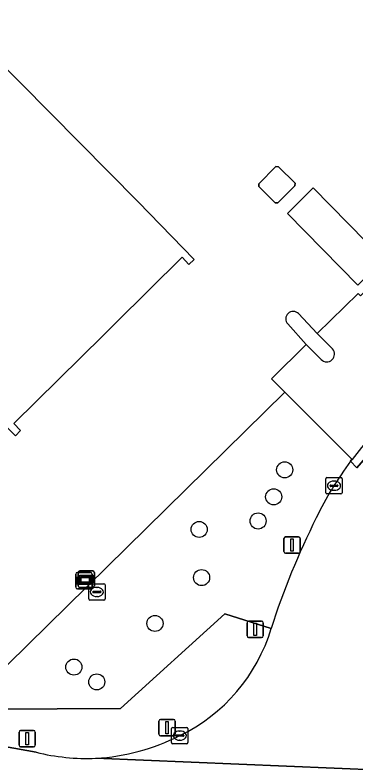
# Model space of a CAD drawing. Extents: x 155018 to 156648, y 383979 to 385733.
# Drawn here: x 155753.73 to 155774.47, y 385148.02 to 385193.73 of the extents above; entities that cross this region are included whole.
import ezdxf

# ---------------------------------------------------------------- set-up
doc = ezdxf.new("R2010")
doc.units = 0
for name, color, linetype in [('IMGEO_Boom', 7, 'Continuous'), ('IMGEO_Brandkraan', 7, 'Continuous'), ('IMGEO_Erf', 7, 'Continuous'), ('IMGEO_Groenvoorziening', 7, 'Continuous'), ('IMGEO_Kolk', 7, 'Continuous'), ('IMGEO_Lage_trafo', 7, 'Continuous'), ('IMGEO_Lichtmast', 7, 'Continuous'), ('IMGEO_Pand', 7, 'Continuous'), ('IMGEO_Rijbaan_lokaal_gesloten', 7, 'Continuous'), ('IMGEO_Rijbaan_lokaal_open', 7, 'Continuous'), ('IMGEO_Verkeerseiland_open', 7, 'Continuous'), ('IMGEO_Verkeersregelinstallatiepaal', 7, 'Continuous'), ('IMGEO_Verklikker', 7, 'Continuous'), ('IMGEO_Voetpad_open', 7, 'Continuous')]:
    doc.layers.add(name, color=color, linetype=linetype)

msp = doc.modelspace()

# ---------------------------------------------------------------- linework, layer by layer
at = {"layer": 'IMGEO_Boom'}
for centre in [(155770.133, 385166.048), (155769.464, 385164.404), (155768.517, 385162.934), (155764.931, 385162.42), (155765.08, 385159.488), (155762.243, 385156.699), (155757.309, 385154.043), (155758.702, 385153.14)]:
    msp.add_circle(centre, 0.489, dxfattribs=at)
at = {"layer": 'IMGEO_Brandkraan'}
for p, q in [((155758.285, 385159.112), (155759.137, 385159.112)), ((155758.21, 385158.186), (155758.21, 385159.038)), ((155758.512, 385158.655), (155758.91, 385158.655)), ((155758.698, 385158.892), (155758.723, 385158.892)), ((155759.211, 385159.038), (155759.211, 385158.186)), ((155758.469, 385158.606), (155758.469, 385158.618)), ((155758.907, 385158.569), (155758.509, 385158.569)), ((155758.721, 385158.332), (155758.696, 385158.332)), ((155758.953, 385158.618), (155758.953, 385158.606)), ((155759.137, 385158.112), (155758.285, 385158.112))]:
    msp.add_line(p, q, dxfattribs=at)
for points in [[(155758.285, 385159.112), (155759.137, 385159.112)], [(155758.21, 385158.186), (155758.21, 385159.038)], [(155759.211, 385159.038), (155759.211, 385158.186)], [(155759.137, 385158.112), (155758.285, 385158.112)]]:
    msp.add_lwpolyline(points, dxfattribs=at)
for centre, radius, start, end in [((155758.287, 385159.036), 0.0765, 91.552, 178.448), ((155758.287, 385159.036), 0.0765, 91.552, 178.448), ((155759.135, 385159.036), 0.0765, 1.552, 88.448), ((155759.135, 385159.036), 0.0765, 1.552, 88.448), ((155758.509, 385158.615), 0.0403, 85.8775, 175.7526), ((155758.914, 385158.617), 0.0386, 1.7309, 96.639), ((155758.287, 385158.188), 0.0765, 181.552, 268.448), ((155758.287, 385158.188), 0.0765, 181.552, 268.448), ((155758.506, 385158.605), 0.0366, 178.938, 274.7102), ((155758.91, 385158.612), 0.043, 264.8664, 352.4533), ((155759.135, 385158.188), 0.0765, 271.552, 358.448), ((155759.135, 385158.188), 0.0765, 271.552, 358.448)]:
    msp.add_arc(centre, radius, start, end, dxfattribs=at)
for centre, major_axis, ratio, start_param, end_param in [((155758.697, 385158.612), (-0.387, 0.002), 0.722429, 4.712389, 7.853982), ((155758.722, 385158.612), (-0.39, 0.002), 0.717154, 1.570796, 4.712389)]:
    msp.add_ellipse(centre, major_axis=major_axis, ratio=ratio, start_param=start_param, end_param=end_param, dxfattribs=at)
at = {"layer": 'IMGEO_Erf'}
for points in [[(155770.976, 385175.556), (155772.114, 385174.339), (155774.603, 385176.777), (155774.745, 385176.636), (155781.183, 385182.706), (155780.773, 385183.138), (155784.453, 385186.861), (155785.923, 385185.449), (155786.596, 385186.149), (155795.849, 385195.461), (155795.004, 385196.3), (155798.609, 385199.882), (155798.206, 385200.287), (155799.704, 385201.743), (155800.222, 385201.221), (155803.339, 385204.294), (155804.155, 385203.466), (155811.75, 385211.308), (155810.589, 385212.473), (155819.14, 385220.903), (155848.984, 385250), (155850.152, 385251.139), (155854.657, 385255.547), (155861.165, 385261.968)], [(155685.622, 385237.196), (155671.917, 385197.491), (155670.02, 385191.956), (155669.794, 385192.03), (155669.725, 385191.858), (155669.92, 385191.7), (155668.302, 385187.1), (155667.923, 385186.008), (155669.441, 385180.56), (155730.029, 385159.047), (155744.199, 385153.889), (155748.543, 385152.39), (155750.886, 385151.839), (155770.14, 385170.78), (155769.334, 385171.588), (155771.445, 385173.686), (155770.316, 385174.928)], [(155716.772, 385182.149), (155716.818, 385182.465), (155718.698, 385182.188), (155722.254, 385185.704), (155729.429, 385192.799), (155720.635, 385201.693), (155720.949, 385202.032), (155721.151, 385201.823), (155723.759, 385208.897), (155724.833, 385208.49), (155725.205, 385209.494), (155725.562, 385210.46), (155727.544, 385215.816), (155726.984, 385216.382), (155727.294, 385216.683), (155761.219, 385182.365)], [(155761.219, 385182.365), (155764.623, 385178.857), (155764.307, 385178.551), (155763.889, 385178.983), (155759.843, 385174.983), (155759.103, 385174.252), (155753.649, 385168.861), (155754.071, 385168.434), (155753.758, 385168.125), (155742.349, 385179.732), (155740.332, 385181.784), (155740.131, 385181.989), (155739.245, 385181.09), (155739.384, 385180.854)]]:
    msp.add_lwpolyline(points, dxfattribs=at)
for points in [[(155770.764, 385183.497), (155770.76, 385183.339), (155769.725, 385182.301), (155769.563, 385182.304), (155768.56, 385183.285), (155768.56, 385183.459), (155769.596, 385184.504), (155769.76, 385184.499)], [(155776.152, 385178.841), (155774.574, 385177.294), (155770.295, 385181.659), (155771.873, 385183.206)]]:
    msp.add_lwpolyline(points, close=True, dxfattribs=at)
msp.add_arc((155770.655, 385175.233), 0.456, 45.1998, 221.9538, dxfattribs=at)
at = {"layer": 'IMGEO_Groenvoorziening'}
msp.add_lwpolyline([(155774.146, 385166.575), (155774.188, 385166.628), (155774.23, 385166.682), (155770.14, 385170.78), (155750.886, 385151.839), (155752.425, 385151.481), (155760.145, 385151.518), (155766.494, 385157.288), (155769.315, 385156.39)], dxfattribs=at)
for centre, radius, start, end in [((155791.365, 385153.81), 21.435, 143.4498, 154.2626), ((155812.912, 385142.545), 45.743, 153.2717, 162.3815)]:
    msp.add_arc(centre, radius, start, end, dxfattribs=at)
at = {"layer": 'IMGEO_Kolk'}
for p, q in [((155772.632, 385164.655), (155772.632, 385165.507)), ((155772.707, 385165.581), (155773.559, 385165.581)), ((155773.633, 385165.507), (155773.633, 385164.655)), ((155772.891, 385165.075), (155772.891, 385165.087)), ((155773.329, 385165.038), (155772.931, 385165.038)), ((155772.934, 385165.124), (155773.332, 385165.124)), ((155773.12, 385165.361), (155773.145, 385165.361)), ((155773.375, 385165.087), (155773.375, 385165.075)), ((155773.559, 385164.581), (155772.707, 385164.581)), ((155773.143, 385164.801), (155773.118, 385164.801)), ((155763.25, 385149.444), (155763.25, 385150.296)), ((155763.325, 385150.37), (155764.177, 385150.37)), ((155763.738, 385150.15), (155763.763, 385150.15)), ((155764.251, 385150.296), (155764.251, 385149.444)), ((155763.509, 385149.864), (155763.509, 385149.876)), ((155763.947, 385149.827), (155763.549, 385149.827)), ((155763.552, 385149.913), (155763.95, 385149.913)), ((155763.761, 385149.59), (155763.736, 385149.59)), ((155763.993, 385149.876), (155763.993, 385149.864)), ((155764.177, 385149.37), (155763.325, 385149.37))]:
    msp.add_line(p, q, dxfattribs=at)
for points in [[(155772.632, 385164.655), (155772.632, 385165.507)], [(155772.707, 385165.581), (155773.559, 385165.581)], [(155773.633, 385165.507), (155773.633, 385164.655)], [(155773.559, 385164.581), (155772.707, 385164.581)], [(155763.25, 385149.444), (155763.25, 385150.296)], [(155763.325, 385150.37), (155764.177, 385150.37)], [(155764.251, 385150.296), (155764.251, 385149.444)], [(155764.177, 385149.37), (155763.325, 385149.37)]]:
    msp.add_lwpolyline(points, dxfattribs=at)
for centre, radius, start, end in [((155772.709, 385165.505), 0.0765, 91.552, 178.448), ((155772.709, 385165.505), 0.0765, 91.552, 178.448), ((155773.557, 385165.505), 0.0765, 1.552, 88.448), ((155773.557, 385165.505), 0.0765, 1.552, 88.448), ((155772.931, 385165.084), 0.0403, 85.8775, 175.7526), ((155772.928, 385165.074), 0.0366, 178.938, 274.7102), ((155773.332, 385165.081), 0.043, 264.8664, 352.4533), ((155773.336, 385165.086), 0.0386, 1.7309, 96.639), ((155772.709, 385164.657), 0.0765, 181.552, 268.448), ((155772.709, 385164.657), 0.0765, 181.552, 268.448), ((155773.557, 385164.657), 0.0765, 271.552, 358.448), ((155773.557, 385164.657), 0.0765, 271.552, 358.448), ((155763.327, 385150.294), 0.0765, 91.552, 178.448), ((155763.327, 385150.294), 0.0765, 91.552, 178.448), ((155764.175, 385150.294), 0.0765, 1.552, 88.448), ((155764.175, 385150.294), 0.0765, 1.552, 88.448), ((155763.549, 385149.873), 0.0403, 85.8775, 175.7526), ((155763.546, 385149.863), 0.0366, 178.938, 274.7102), ((155763.95, 385149.87), 0.043, 264.8664, 352.4533), ((155763.954, 385149.875), 0.0386, 1.7309, 96.639), ((155763.327, 385149.446), 0.0765, 181.552, 268.448), ((155763.327, 385149.446), 0.0765, 181.552, 268.448), ((155764.175, 385149.446), 0.0765, 271.552, 358.448), ((155764.175, 385149.446), 0.0765, 271.552, 358.448)]:
    msp.add_arc(centre, radius, start, end, dxfattribs=at)
for centre, major_axis, ratio, start_param, end_param in [((155773.119, 385165.081), (-0.387, 0.002), 0.722429, 4.712389, 7.853982), ((155773.144, 385165.081), (-0.39, 0.002), 0.717154, 1.570796, 4.712389), ((155763.737, 385149.87), (-0.387, 0.002), 0.722429, 4.712389, 7.853982), ((155763.762, 385149.87), (-0.39, 0.002), 0.717154, 1.570796, 4.712389)]:
    msp.add_ellipse(centre, major_axis=major_axis, ratio=ratio, start_param=start_param, end_param=end_param, dxfattribs=at)
at = {"layer": 'IMGEO_Lage_trafo'}
msp.add_lwpolyline([(155769.725, 385182.301), (155770.76, 385183.339), (155770.764, 385183.497), (155769.76, 385184.499), (155769.596, 385184.504), (155768.56, 385183.459), (155768.56, 385183.285), (155769.563, 385182.304)], close=True, dxfattribs=at)
at = {"layer": 'IMGEO_Lichtmast'}
for p, q in [((155770.085, 385161.068), (155770.085, 385161.868)), ((155770.085, 385161.868), (155770.085, 385161.068)), ((155770.185, 385161.968), (155770.975, 385161.968)), ((155770.975, 385161.968), (155770.185, 385161.968)), ((155771.075, 385161.868), (155771.075, 385161.068)), ((155771.075, 385161.068), (155771.075, 385161.868)), ((155770.975, 385160.968), (155770.185, 385160.968)), ((155770.185, 385160.968), (155770.975, 385160.968))]:
    msp.add_line(p, q, dxfattribs=at)
msp.add_lwpolyline([(155770.505, 385161.843), (155770.655, 385161.843), (155770.655, 385161.093), (155770.505, 385161.093), (155770.505, 385161.843)], dxfattribs=at)
for centre, start, end in [((155770.185, 385161.868), 90, 180), ((155770.185, 385161.868), 90, 180), ((155770.975, 385161.868), 0, 90), ((155770.975, 385161.868), 360, 90), ((155770.185, 385161.068), 180, 270), ((155770.185, 385161.068), 180, 270), ((155770.975, 385161.068), 270, 0), ((155770.975, 385161.068), 270, 0)]:
    msp.add_arc(centre, 0.1, start, end, dxfattribs=at)
at = {"layer": 'IMGEO_Pand'}
msp.add_lwpolyline([(155739.384, 385180.854), (155739.245, 385181.09), (155740.131, 385181.989), (155740.332, 385181.784), (155742.349, 385179.732), (155753.758, 385168.125), (155754.071, 385168.434), (155753.649, 385168.861), (155759.103, 385174.252), (155759.843, 385174.983), (155763.889, 385178.983), (155764.307, 385178.551), (155764.623, 385178.857), (155761.219, 385182.365), (155727.294, 385216.683)], dxfattribs=at)
msp.add_lwpolyline([(155774.574, 385177.294), (155776.152, 385178.841), (155771.873, 385183.206), (155770.295, 385181.659)], close=True, dxfattribs=at)
at = {"layer": 'IMGEO_Rijbaan_lokaal_gesloten'}
for points in [[(155918.973, 385310.039), (155918.452, 385309.471), (155779.843, 385171.879), (155778.915, 385170.968), (155778.004, 385170.042), (155777.109, 385169.098), (155776.232, 385168.14), (155774.529, 385166.175), (155774.146, 385166.575)], [(155755.013, 385148.855), (155746.281, 385150.417), (155744.095, 385150.832), (155743.307, 385151.019), (155732.763, 385154.089)], [(155758.649, 385148.491), (155778.951, 385147.648), (155778.76, 385147.822), (155777.847, 385149.01)], [(155778.951, 385147.648), (155758.649, 385148.491)]]:
    msp.add_lwpolyline(points, dxfattribs=at)
for centre, radius, start, end in [((155791.365, 385153.81), 21.435, 143.4498, 154.2626), ((155812.912, 385142.545), 45.743, 153.2717, 162.3815), ((155759.07, 385159.499), 10.707, 295.9275, 343.1193), ((155757.909, 385161.356), 12.886, 273.2912, 296.9585), ((155758.107, 385161.418), 12.939, 256.1652, 272.4012)]:
    msp.add_arc(centre, radius, start, end, dxfattribs=at)
at = {"layer": 'IMGEO_Rijbaan_lokaal_open'}
for points in [[(155774.23, 385166.682), (155774.188, 385166.628), (155774.146, 385166.575), (155774.529, 385166.175), (155776.232, 385168.14), (155777.109, 385169.098), (155778.004, 385170.042), (155778.915, 385170.968), (155779.843, 385171.879), (155918.452, 385309.471)], [(155774.745, 385176.636), (155774.603, 385176.777), (155772.114, 385174.339), (155773.042, 385173.405)], [(155772.353, 385172.764), (155771.445, 385173.686), (155769.334, 385171.588), (155770.14, 385170.78), (155774.23, 385166.682)]]:
    msp.add_lwpolyline(points, dxfattribs=at)
for centre, radius, start, end in [((155772.69, 385173.092), 0.471, 224.2416, 41.6246), ((155806.706, 385141.104), 41.34, 131.4628, 141.7761), ((155806.706, 385141.104), 41.34, 131.4628, 141.7761)]:
    msp.add_arc(centre, radius, start, end, dxfattribs=at)
at = {"layer": 'IMGEO_Verkeerseiland_open'}
for points in [[(155773.042, 385173.405), (155772.114, 385174.339), (155770.976, 385175.556)], [(155770.316, 385174.928), (155771.445, 385173.686), (155772.353, 385172.764)]]:
    msp.add_lwpolyline(points, dxfattribs=at)
for centre, radius, start, end in [((155770.655, 385175.233), 0.456, 45.1998, 221.9538), ((155772.69, 385173.092), 0.471, 224.2416, 41.6246)]:
    msp.add_arc(centre, radius, start, end, dxfattribs=at)
at = {"layer": 'IMGEO_Verkeersregelinstallatiepaal'}
for p, q in [((155767.942, 385156.837), (155768.732, 385156.837)), ((155768.732, 385156.837), (155767.942, 385156.837)), ((155767.842, 385155.937), (155767.842, 385156.737)), ((155767.842, 385156.737), (155767.842, 385155.937)), ((155768.832, 385156.737), (155768.832, 385155.937)), ((155768.832, 385155.937), (155768.832, 385156.737)), ((155768.732, 385155.837), (155767.942, 385155.837)), ((155767.942, 385155.837), (155768.732, 385155.837)), ((155762.581, 385150.854), (155763.371, 385150.854)), ((155763.371, 385150.854), (155762.581, 385150.854)), ((155762.481, 385149.954), (155762.481, 385150.754)), ((155762.481, 385150.754), (155762.481, 385149.954)), ((155763.471, 385150.754), (155763.471, 385149.954)), ((155763.471, 385149.954), (155763.471, 385150.754)), ((155753.971, 385149.287), (155753.971, 385150.087)), ((155753.971, 385150.087), (155753.971, 385149.287)), ((155754.071, 385150.187), (155754.861, 385150.187)), ((155754.861, 385150.187), (155754.071, 385150.187)), ((155754.961, 385150.087), (155754.961, 385149.287)), ((155754.961, 385149.287), (155754.961, 385150.087)), ((155763.371, 385149.854), (155762.581, 385149.854)), ((155762.581, 385149.854), (155763.371, 385149.854)), ((155754.861, 385149.187), (155754.071, 385149.187)), ((155754.071, 385149.187), (155754.861, 385149.187))]:
    msp.add_line(p, q, dxfattribs=at)
for points in [[(155768.262, 385156.712), (155768.412, 385156.712), (155768.412, 385155.962), (155768.262, 385155.962), (155768.262, 385156.712)], [(155762.901, 385150.729), (155763.051, 385150.729), (155763.051, 385149.979), (155762.901, 385149.979), (155762.901, 385150.729)], [(155754.391, 385150.062), (155754.541, 385150.062), (155754.541, 385149.312), (155754.391, 385149.312), (155754.391, 385150.062)]]:
    msp.add_lwpolyline(points, dxfattribs=at)
for centre, start, end in [((155767.942, 385156.737), 90, 180), ((155767.942, 385156.737), 90, 180), ((155768.732, 385156.737), 0, 90), ((155768.732, 385156.737), 360, 90), ((155767.942, 385155.937), 180, 270), ((155767.942, 385155.937), 180, 270), ((155768.732, 385155.937), 270, 0), ((155768.732, 385155.937), 270, 0), ((155762.581, 385150.754), 90, 180), ((155762.581, 385150.754), 90, 180), ((155763.371, 385150.754), 0, 90), ((155763.371, 385150.754), 360, 90), ((155754.071, 385150.087), 90, 180), ((155754.071, 385150.087), 90, 180), ((155754.861, 385150.087), 0, 90), ((155754.861, 385150.087), 360, 90), ((155762.581, 385149.954), 180, 270), ((155762.581, 385149.954), 180, 270), ((155763.371, 385149.954), 270, 0), ((155763.371, 385149.954), 270, 0), ((155754.071, 385149.287), 180, 270), ((155754.071, 385149.287), 180, 270), ((155754.861, 385149.287), 270, 0), ((155754.861, 385149.287), 270, 0)]:
    msp.add_arc(centre, 0.1, start, end, dxfattribs=at)
at = {"layer": 'IMGEO_Verklikker'}
for p, q in [((155757.427, 385158.903), (155757.427, 385159.703)), ((155757.427, 385159.703), (155757.427, 385158.903)), ((155757.527, 385159.803), (155758.317, 385159.803)), ((155758.317, 385159.803), (155757.527, 385159.803)), ((155757.565, 385158.995), (155757.565, 385159.795)), ((155757.565, 385159.795), (155757.565, 385158.995)), ((155757.665, 385159.895), (155758.455, 385159.895)), ((155758.455, 385159.895), (155757.665, 385159.895)), ((155758.417, 385159.703), (155758.417, 385158.903)), ((155758.417, 385158.903), (155758.417, 385159.703)), ((155758.555, 385159.795), (155758.555, 385158.995)), ((155758.555, 385158.995), (155758.555, 385159.795)), ((155758.317, 385158.803), (155757.527, 385158.803)), ((155757.527, 385158.803), (155758.317, 385158.803)), ((155758.455, 385158.895), (155757.665, 385158.895)), ((155757.665, 385158.895), (155758.455, 385158.895))]:
    msp.add_line(p, q, dxfattribs=at)
for points in [[(155757.666, 385159.627), (155758.454, 385159.627), (155758.454, 385159.163), (155757.666, 385159.163), (155757.666, 385159.627)], [(155757.731, 385159.562), (155757.731, 385159.228), (155758.389, 385159.228), (155758.389, 385159.562), (155757.731, 385159.562)], [(155757.528, 385159.535), (155758.316, 385159.535), (155758.316, 385159.071), (155757.528, 385159.071), (155757.528, 385159.535)], [(155757.593, 385159.47), (155757.593, 385159.136), (155758.251, 385159.136), (155758.251, 385159.47), (155757.593, 385159.47)]]:
    msp.add_lwpolyline(points, dxfattribs=at)
for centre, start, end in [((155757.527, 385159.703), 90, 180), ((155757.527, 385159.703), 90, 180), ((155757.665, 385159.795), 90, 180), ((155757.665, 385159.795), 90, 180), ((155758.317, 385159.703), 0, 90), ((155758.317, 385159.703), 360, 90), ((155758.455, 385159.795), 0, 90), ((155758.455, 385159.795), 360, 90), ((155757.527, 385158.903), 180, 270), ((155757.527, 385158.903), 180, 270), ((155757.665, 385158.995), 180, 270), ((155757.665, 385158.995), 180, 270), ((155758.317, 385158.903), 270, 0), ((155758.317, 385158.903), 270, 0), ((155758.455, 385158.995), 270, 0), ((155758.455, 385158.995), 270, 0)]:
    msp.add_arc(centre, 0.1, start, end, dxfattribs=at)
at = {"layer": 'IMGEO_Voetpad_open'}
for points in [[(155769.315, 385156.39), (155766.494, 385157.288), (155760.145, 385151.518), (155752.425, 385151.481), (155750.886, 385151.839), (155748.543, 385152.39), (155744.199, 385153.889), (155730.029, 385159.047), (155669.441, 385180.56)], [(155667.643, 385179.136), (155668.172, 385179.431), (155729.659, 385157.574), (155743.78, 385152.434), (155743.307, 385151.019), (155744.095, 385150.832), (155746.281, 385150.417), (155755.013, 385148.855)]]:
    msp.add_lwpolyline(points, dxfattribs=at)
for centre, radius, start, end in [((155759.07, 385159.499), 10.707, 295.9275, 343.1193), ((155757.909, 385161.356), 12.886, 273.2912, 296.9585), ((155758.107, 385161.418), 12.939, 256.1652, 272.4012)]:
    msp.add_arc(centre, radius, start, end, dxfattribs=at)

doc.saveas('drawing.dxf')
